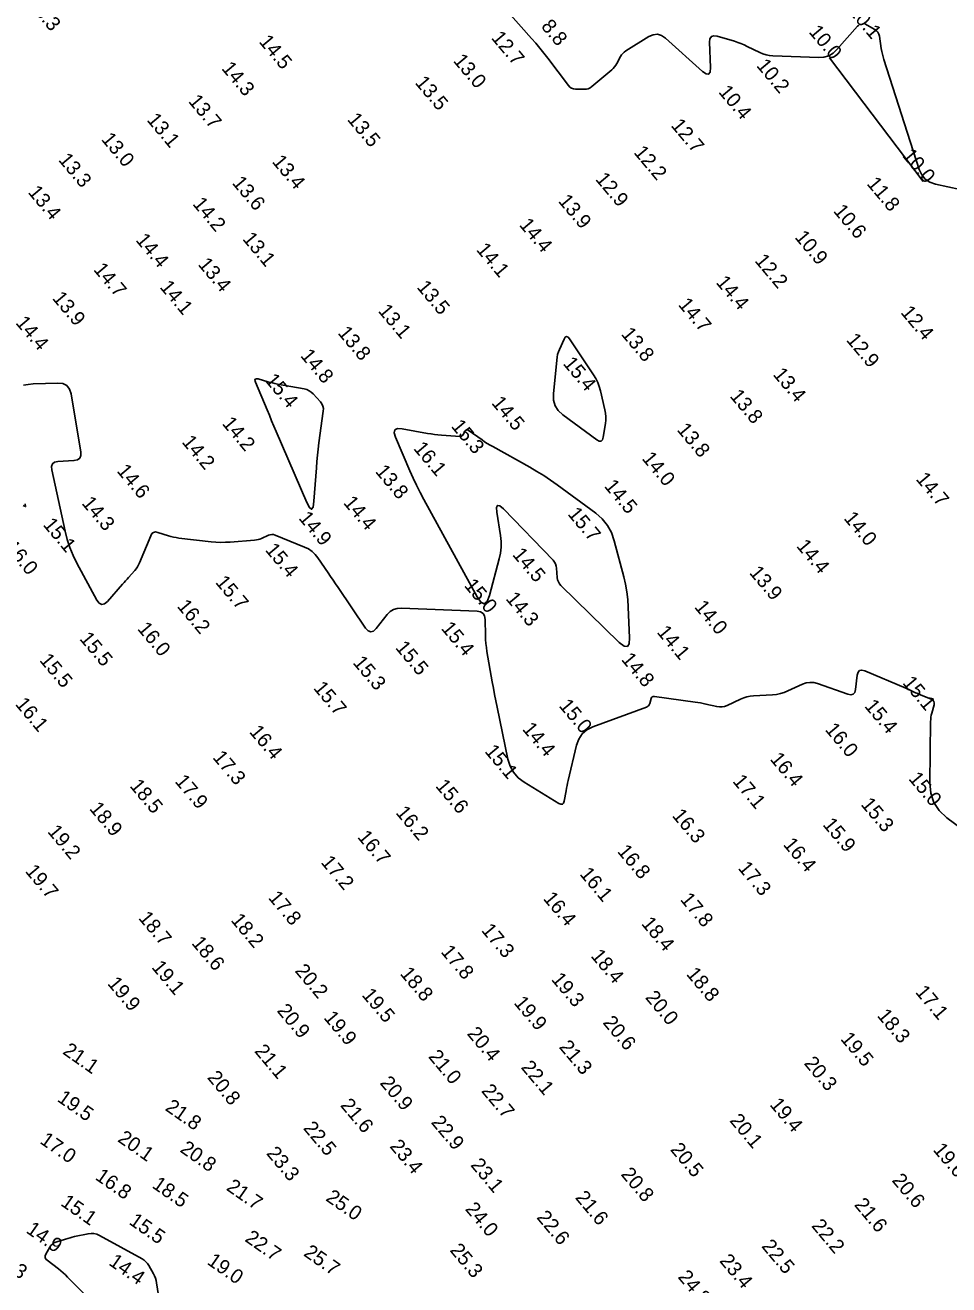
# Model space of a CAD drawing. Extents: x 988130 to 1132882, y 654656 to 841453.
# Drawn here: x 1102097.5 to 1102418.8, y 686981.8 to 687420 of the extents above; entities that cross this region are included whole.
import ezdxf

# ---------------------------------------------------------------- set-up
doc = ezdxf.new("R2010")
doc.units = 0
for name, color, linetype in [('V-TOPO-MAJR', 7, 'Continuous'), ('V-TOPO-MINR', 7, 'Continuous'), ('V-TOPO-SOUN', 7, 'Continuous')]:
    doc.layers.add(name, color=color, linetype=linetype)

msp = doc.modelspace()

# ---------------------------------------------------------------- linework, layer by layer
at = {"layer": 'V-TOPO-MAJR'}
for points in [[(1102282.74, 687305.41), (1102283.02, 687306.33), (1102283.38, 687307.23), (1102284.98, 687310.78), (1102285.4, 687311.45), (1102285.85, 687311.7), (1102286.34, 687311.53), (1102286.86, 687310.93), (1102295.22, 687298.39), (1102296.01, 687297.08), (1102296.67, 687295.71), (1102297.21, 687294.3), (1102297.62, 687292.82), (1102299.17, 687286.17), (1102299.39, 687284.99), (1102299.49, 687283.81), (1102299.48, 687282.63), (1102299.35, 687281.44), (1102298.61, 687276.68), (1102298.33, 687275.73), (1102297.86, 687275.26), (1102297.18, 687275.26), (1102296.31, 687275.73), (1102284.51, 687284.44), (1102282.92, 687285.92), (1102281.85, 687287.63), (1102281.3, 687289.57), (1102281.26, 687291.74), (1102282.4, 687303.51), (1102282.53, 687304.47)], [(1102183.56, 687295.54), (1102184.4, 687295.35), (1102185.24, 687295.18), (1102194.58, 687293.47), (1102195.46, 687293.24), (1102196.28, 687292.87), (1102197.02, 687292.38), (1102197.68, 687291.75), (1102200.2, 687288.97), (1102200.73, 687288.25), (1102201.08, 687287.46), (1102201.24, 687286.62), (1102201.2, 687285.72), (1102199.69, 687274.7), (1102199.41, 687272.55), (1102199.17, 687270.39), (1102198.96, 687268.24), (1102198.79, 687266.08), (1102197.94, 687254.42), (1102197.64, 687252.4), (1102197.12, 687251.65), (1102196.39, 687252.19), (1102195.45, 687254), (1102184.83, 687278.69), (1102184.03, 687280.56), (1102183.24, 687282.43), (1102182.45, 687284.3), (1102181.66, 687286.17), (1102177.61, 687295.82), (1102177.43, 687296.49), (1102177.53, 687296.89), (1102177.92, 687297.04), (1102178.6, 687296.93), (1102181.9, 687295.97), (1102182.73, 687295.74)], [(1102233.62, 687259.97), (1102234.86, 687257.5), (1102236.15, 687255.06), (1102254.72, 687221.13), (1102256.03, 687219.26), (1102257.17, 687218.72), (1102258.16, 687219.51), (1102258.99, 687221.63), (1102262.43, 687234.36), (1102262.86, 687236.37), (1102263.08, 687238.38), (1102263.08, 687240.41), (1102262.87, 687242.45), (1102261.6, 687250.62), (1102261.5, 687252.23), (1102261.84, 687252.95), (1102262.62, 687252.79), (1102263.84, 687251.74), (1102281.14, 687233.87), (1102281.64, 687233.26), (1102282.01, 687232.59), (1102282.26, 687231.86), (1102282.38, 687231.08), (1102282.61, 687227.83), (1102282.73, 687227.05), (1102282.98, 687226.33), (1102283.37, 687225.67), (1102283.89, 687225.07), (1102304.16, 687205.32), (1102305.83, 687204.02), (1102306.98, 687203.86), (1102307.62, 687204.83), (1102307.76, 687206.93), (1102307.3, 687217.61), (1102307.11, 687220.27), (1102306.79, 687222.91), (1102306.33, 687225.53), (1102305.72, 687228.12), (1102302.45, 687240.67), (1102301.47, 687243.48), (1102300.07, 687246.01), (1102298.25, 687248.25), (1102296, 687250.21), (1102282.59, 687260.1), (1102280.29, 687261.75), (1102277.94, 687263.32), (1102275.53, 687264.81), (1102273.08, 687266.22), (1102260.16, 687273.42), (1102259.21, 687273.97), (1102258.27, 687274.54), (1102257.34, 687275.13), (1102256.42, 687275.75), (1102251.6, 687279.09), (1102251.3, 687279.24), (1102251.04, 687279.25), (1102250.81, 687279.12), (1102250.62, 687278.87), (1102249.88, 687277.57), (1102249.67, 687277.29), (1102249.42, 687277.1), (1102249.12, 687276.99), (1102248.77, 687276.97), (1102242.28, 687277.41), (1102241.08, 687277.51), (1102239.88, 687277.64), (1102238.68, 687277.8), (1102237.49, 687278), (1102228.6, 687279.59), (1102227.05, 687279.66), (1102226.15, 687279.21), (1102225.92, 687278.24), (1102226.34, 687276.75), (1102231.33, 687265), (1102232.45, 687262.47)]]:
    msp.add_lwpolyline(points, close=True, dxfattribs=at)
for points in [[(1102096.94, 687294.75), (1102098.58, 687295.06), (1102100.25, 687295.2), (1102108.82, 687295.52), (1102110.6, 687295.34), (1102111.97, 687294.65), (1102112.92, 687293.45), (1102113.45, 687291.74), (1102116.81, 687271.5), (1102116.84, 687270.28), (1102116.46, 687269.39), (1102115.67, 687268.82), (1102114.48, 687268.57), (1102108.91, 687268.24), (1102107.73, 687267.99), (1102106.97, 687267.43), (1102106.63, 687266.55), (1102106.72, 687265.34), (1102111.37, 687243.99), (1102112.11, 687241.11), (1102113.04, 687238.31), (1102114.16, 687235.58), (1102115.48, 687232.92), (1102122.48, 687219.98), (1102123.27, 687218.91), (1102124.14, 687218.48), (1102125.08, 687218.7), (1102126.1, 687219.57), (1102131.35, 687225.51), (1102131.88, 687226.11), (1102132.41, 687226.71), (1102132.94, 687227.31), (1102133.47, 687227.9), (1102135.59, 687230.29), (1102136.1, 687230.91), (1102136.54, 687231.56), (1102136.93, 687232.24), (1102137.26, 687232.97), (1102141.16, 687242.4), (1102141.59, 687243.13), (1102142.15, 687243.57), (1102142.85, 687243.72), (1102143.69, 687243.58), (1102147.31, 687242.42), (1102148.22, 687242.15), (1102149.14, 687241.93), (1102150.06, 687241.75), (1102151, 687241.62), (1102162.24, 687240.33), (1102163.87, 687240.18), (1102165.5, 687240.11), (1102167.14, 687240.12), (1102168.77, 687240.21), (1102177.32, 687240.87), (1102177.95, 687240.94), (1102178.57, 687241.07), (1102179.17, 687241.26), (1102179.76, 687241.5), (1102182.1, 687242.57), (1102182.68, 687242.77), (1102183.27, 687242.85), (1102183.86, 687242.8), (1102184.45, 687242.62), (1102194.66, 687238.48), (1102196.04, 687237.8), (1102197.28, 687236.94), (1102198.37, 687235.91), (1102199.32, 687234.71), (1102202.85, 687229.53), (1102203.73, 687228.23), (1102204.61, 687226.94), (1102205.49, 687225.64), (1102206.37, 687224.35), (1102215.93, 687210.3), (1102216.8, 687209.34), (1102217.7, 687209), (1102218.62, 687209.27), (1102219.57, 687210.16), (1102223.4, 687214.96), (1102224.43, 687216), (1102225.61, 687216.73), (1102226.92, 687217.14), (1102228.39, 687217.23), (1102254.7, 687216.17), (1102255.92, 687215.95), (1102256.8, 687215.39), (1102257.34, 687214.5), (1102257.53, 687213.27), (1102257.62, 687207.69), (1102257.67, 687206.29), (1102257.77, 687204.91), (1102257.93, 687203.52), (1102258.14, 687202.15), (1102260, 687191.58), (1102260.39, 687189.36), (1102260.81, 687187.14), (1102261.24, 687184.93), (1102261.69, 687182.72), (1102265.41, 687164.73), (1102266.16, 687162.27), (1102267.36, 687160.11), (1102268.99, 687158.25), (1102271.05, 687156.7), (1102283.2, 687149.28), (1102283.89, 687148.98), (1102284.43, 687149.02), (1102284.82, 687149.4), (1102285.05, 687150.12), (1102285.66, 687153.7), (1102285.82, 687154.6), (1102285.99, 687155.49), (1102286.18, 687156.37), (1102286.39, 687157.26), (1102289.33, 687169.54), (1102290.1, 687171.69), (1102291.3, 687173.47), (1102292.92, 687174.87), (1102294.97, 687175.89), (1102313.63, 687182.79), (1102314.02, 687182.98), (1102314.34, 687183.25), (1102314.58, 687183.59), (1102314.75, 687184), (1102315.25, 687185.78), (1102315.42, 687186.16), (1102315.67, 687186.41), (1102316.01, 687186.54), (1102316.42, 687186.54), (1102330.54, 687184.54), (1102331.49, 687184.39), (1102332.43, 687184.23), (1102333.37, 687184.04), (1102334.31, 687183.84), (1102338.06, 687182.98), (1102338.99, 687182.84), (1102339.9, 687182.86), (1102340.8, 687183.03), (1102341.68, 687183.36), (1102346.39, 687185.54), (1102347.48, 687185.99), (1102348.59, 687186.32), (1102349.74, 687186.56), (1102350.91, 687186.68), (1102357.52, 687187.09), (1102358.9, 687187.23), (1102360.25, 687187.5), (1102361.57, 687187.9), (1102362.85, 687188.42), (1102367.94, 687190.76), (1102369.21, 687191.21), (1102370.5, 687191.4), (1102371.8, 687191.33), (1102373.12, 687191), (1102383.7, 687187.31), (1102384.75, 687187.1), (1102385.54, 687187.31), (1102386.08, 687187.93), (1102386.36, 687188.96), (1102386.97, 687193.91), (1102387.24, 687194.93), (1102387.77, 687195.52), (1102388.54, 687195.68), (1102389.57, 687195.41), (1102403.84, 687189.36), (1102404.27, 687189.18), (1102404.7, 687188.99), (1102405.13, 687188.8), (1102405.56, 687188.6), (1102407.27, 687187.8), (1102407.7, 687187.6), (1102408.13, 687187.41), (1102408.56, 687187.23), (1102409, 687187.05), (1102412.67, 687185.57), (1102413.25, 687185.24), (1102413.61, 687184.79), (1102413.74, 687184.24), (1102413.66, 687183.58), (1102412.88, 687180.7), (1102412.71, 687179.98), (1102412.58, 687179.25), (1102412.5, 687178.52), (1102412.47, 687177.78), (1102412.18, 687156.46), (1102412.51, 687152.85), (1102413.62, 687149.63), (1102415.51, 687146.78), (1102418.17, 687144.32), (1102442.26, 687126.38)], [(1102096.81, 687252.93), (1102097.65, 687252.56), (1102097.44, 687253.45)], [(1102123.33, 686973.22), (1102112.27, 686984.55), (1102111.51, 686985.3), (1102110.73, 686986.01), (1102109.92, 686986.7), (1102109.09, 686987.36), (1102105.16, 686990.36), (1102104.71, 686990.82), (1102104.48, 686991.32), (1102104.48, 686991.87), (1102104.71, 686992.48), (1102106.09, 686994.98), (1102106.48, 686995.55), (1102106.95, 686996.03), (1102107.5, 686996.4), (1102108.14, 686996.67), (1102111.51, 686997.75), (1102112.3, 686998), (1102113.1, 686998.22), (1102113.9, 686998.42), (1102114.7, 686998.6), (1102119.39, 686999.6), (1102120.42, 686999.73), (1102121.43, 686999.68), (1102122.41, 686999.44), (1102123.37, 686999.01), (1102138.19, 686990.86), (1102138.88, 686990.42), (1102139.5, 686989.89), (1102140.03, 686989.29), (1102140.48, 686988.6), (1102142.13, 686985.69), (1102142.51, 686984.95), (1102142.82, 686984.19), (1102143.05, 686983.4), (1102143.22, 686982.58), (1102144.36, 686975.28)]]:
    msp.add_lwpolyline(points, dxfattribs=at)
at = {"layer": 'V-TOPO-MINR'}
for points in [[(1102387.64, 687420.08), (1102387.44, 687419.95), (1102387.26, 687419.81), (1102387.1, 687419.64), (1102379.87, 687411.49), (1102378.54, 687410.25), (1102377.04, 687409.39), (1102375.39, 687408.9), (1102373.57, 687408.78), (1102357.62, 687409.31), (1102356.43, 687409.42), (1102355.27, 687409.64), (1102354.14, 687410), (1102353.04, 687410.47), (1102348.72, 687412.63), (1102347.62, 687413.14), (1102346.51, 687413.6), (1102345.38, 687414.02), (1102344.23, 687414.39), (1102338.25, 687416.16), (1102337.05, 687416.33), (1102336.2, 687416.05), (1102335.71, 687415.3), (1102335.58, 687414.09), (1102335.88, 687405.23), (1102335.75, 687403.68), (1102335.25, 687402.95), (1102334.36, 687403.04), (1102333.1, 687403.94), (1102320.26, 687415.5), (1102318.89, 687416.43), (1102317.48, 687416.83), (1102316.02, 687416.69), (1102314.51, 687416.01), (1102306.49, 687411.06), (1102305.93, 687410.66), (1102305.43, 687410.2), (1102305, 687409.68), (1102304.64, 687409.09), (1102303.32, 687406.64), (1102302.96, 687406.04), (1102302.55, 687405.49), (1102302.1, 687404.98), (1102301.59, 687404.51), (1102294.61, 687398.63), (1102294.01, 687398.21), (1102293.37, 687397.91), (1102292.68, 687397.74), (1102291.95, 687397.7), (1102288.92, 687397.78), (1102288.2, 687397.87), (1102287.56, 687398.11), (1102286.99, 687398.49), (1102286.5, 687399.02), (1102279.3, 687408.52), (1102277.93, 687410.29), (1102276.53, 687412.03), (1102275.1, 687413.75), (1102273.63, 687415.43), (1102257.39, 687433.77)], [(1102422.76, 687362.86), (1102414.17, 687364.72), (1102412.2, 687365.39), (1102410.61, 687366.46), (1102409.38, 687367.95), (1102408.52, 687369.84), (1102396.24, 687408.02), (1102395.96, 687408.97), (1102395.71, 687409.92), (1102395.5, 687410.88), (1102395.33, 687411.86), (1102394.65, 687416.22), (1102394.47, 687416.92), (1102394.15, 687417.54), (1102393.69, 687418.06), (1102393.1, 687418.48), (1102389.56, 687420.52)], [(1102377.36, 687408.65), (1102409.87, 687365.65)]]:
    msp.add_lwpolyline(points, dxfattribs=at)

# ---------------------------------------------------------------- texts
at = {"layer": 'V-TOPO-SOUN'}
for s, rotation, p in [('13.3 ', 310, (1102098.13, 687427.49)), ('10.1 ', 310, (1102383.65, 687424.78)), ('8.8', 310, (1102276.75, 687419.49)), ('12.7 ', 310, (1102259.42, 687415.5)), ('10.0 ', 310, (1102369.86, 687417.59)), ('14.5 ', 310, (1102178.59, 687414.19)), ('13.0 ', 310, (1102246.17, 687407.54)), ('14.3 ', 310, (1102165.58, 687404.88)), ('10.2 ', 310, (1102351.66, 687405.85)), ('13.5 ', 310, (1102232.9, 687399.89)), ('10.4 ', 310, (1102338.45, 687396.69)), ('13.7 ', 310, (1102154.04, 687393.43)), ('13.1 ', 310, (1102139.57, 687386.97)), ('13.5 ', 310, (1102209.33, 687387.09)), ('12.7 ', 310, (1102321.92, 687385.03)), ('13.0 ', 310, (1102123.75, 687380.21)), ('13.3 ', 310, (1102108.83, 687373.06)), ('13.4 ', 310, (1102183.17, 687372.42)), ('12.2 ', 310, (1102308.98, 687375.64)), ('10.0 ', 310, (1102402.37, 687374.59)), ('13.6 ', 310, (1102169.25, 687365.05)), ('12.9 ', 310, (1102295.64, 687366.35)), ('11.8 ', 310, (1102390.05, 687364.75)), ('13.4 ', 310, (1102098.26, 687361.79)), ('13.9 ', 310, (1102282.71, 687358.72)), ('14.2 ', 310, (1102155.52, 687357.73)), ('10.6 ', 310, (1102378.43, 687355.25)), ('14.4 ', 310, (1102269.15, 687350.43)), ('13.1 ', 310, (1102172.86, 687345.58)), ('10.9 ', 310, (1102364.98, 687346.15)), ('14.4 ', 310, (1102135.72, 687345.16)), ('14.1 ', 310, (1102254.19, 687341.82)), ('13.4 ', 310, (1102157.4, 687336.69)), ('12.2 ', 310, (1102351.07, 687337.97)), ('14.7 ', 310, (1102121.02, 687334.91)), ('14.1 ', 310, (1102144.11, 687328.8)), ('13.5 ', 310, (1102233.5, 687328.78)), ('14.4 ', 310, (1102337.57, 687330.44)), ('13.9 ', 310, (1102106.71, 687324.93)), ('13.1 ', 310, (1102220.04, 687320.53)), ('14.7 ', 310, (1102324.44, 687322.69)), ('12.4 ', 310, (1102401.84, 687319.98)), ('14.4 ', 310, (1102093.94, 687316.39)), ('13.8 ', 310, (1102206.01, 687312.86)), ('13.8 ', 310, (1102304.6, 687312.45)), ('12.9 ', 310, (1102382.91, 687310.4)), ('14.8 ', 310, (1102193.03, 687304.93)), ('15.4 ', 310, (1102284.37, 687302.2)), ('13.4 ', 310, (1102357.41, 687298.41)), ('15.4 ', 310, (1102180.71, 687296.37)), ('14.5 ', 310, (1102259.5, 687288.5)), ('13.8 ', 310, (1102342.41, 687290.88)), ('14.2 ', 310, (1102165.77, 687281.35)), ('15.3 ', 310, (1102245.48, 687280.39)), ('13.8 ', 310, (1102324, 687279.18)), ('14.2 ', 310, (1102151.77, 687274.93)), ('16.1 ', 310, (1102232.35, 687272.68)), ('14.0 ', 310, (1102311.83, 687269.17)), ('14.6 ', 310, (1102129.14, 687264.87)), ('13.8 ', 310, (1102219.07, 687264.67)), ('14.7 ', 310, (1102407.12, 687262.04)), ('14.5 ', 310, (1102298.72, 687259.55)), ('14.3 ', 310, (1102116.93, 687253.64)), ('14.4 ', 310, (1102207.94, 687253.8)), ('15.7 ', 310, (1102285.98, 687249.88)), ('15.1 ', 310, (1102103.46, 687246.17)), ('14.9 ', 310, (1102192.39, 687248.45)), ('14.0 ', 310, (1102382.05, 687248.37)), ('16.0 ', 310, (1102090.21, 687238.27)), ('15.4 ', 310, (1102180.76, 687237.39)), ('14.5 ', 310, (1102266.76, 687235.76)), ('14.4 ', 310, (1102365.57, 687238.72)), ('13.9 ', 310, (1102349.16, 687229.46)), ('15.7 ', 310, (1102163.45, 687226.12)), ('15.0 ', 310, (1102249.99, 687225)), ('14.3 ', 310, (1102264.46, 687220.41)), ('16.2 ', 310, (1102150.11, 687217.78)), ('14.0 ', 310, (1102330.08, 687217.52)), ('16.0 ', 310, (1102136.31, 687209.95)), ('15.4 ', 310, (1102241.99, 687210.08)), ('15.5 ', 310, (1102116.18, 687206.48)), ('14.1 ', 310, (1102317.04, 687208.76)), ('15.5 ', 310, (1102226.05, 687203.38)), ('15.5 ', 310, (1102102.24, 687199.02)), ('15.3 ', 310, (1102211.26, 687198.16)), ('14.8 ', 310, (1102304.64, 687199.29)), ('15.7 ', 310, (1102197.55, 687189.32)), ('15.1 ', 310, (1102402.48, 687191.14)), ('16.1 ', 310, (1102093.82, 687183.72)), ('15.0 ', 310, (1102282.95, 687183.16)), ('15.4 ', 310, (1102389.24, 687183.05)), ('14.4 ', 310, (1102270.2, 687175.07)), ('16.0 ', 310, (1102375.54, 687174.87)), ('16.4 ', 310, (1102175.25, 687174.09)), ('15.1 ', 310, (1102257.12, 687167.33)), ('17.3 ', 310, (1102162.47, 687165.22)), ('16.4 ', 310, (1102356.38, 687164.62)), ('17.9 ', 310, (1102149.35, 687156.87)), ('17.1 ', 310, (1102343.37, 687156.92)), ('15.0 ', 310, (1102404.57, 687157.8)), ('18.5 ', 310, (1102133.64, 687155.29)), ('15.6 ', 310, (1102240.01, 687155.25)), ('15.3 ', 310, (1102387.98, 687148.85)), ('18.9 ', 310, (1102119.62, 687147.36)), ('16.2 ', 310, (1102226.18, 687145.97)), ('16.3 ', 310, (1102322.31, 687144.97)), ('19.2 ', 310, (1102105.04, 687139.4)), ('15.9 ', 310, (1102374.71, 687141.83)), ('16.7 ', 310, (1102212.86, 687137.5)), ('16.8 ', 310, (1102303.25, 687132.52)), ('16.4 ', 310, (1102360.95, 687134.91)), ('17.2 ', 310, (1102200.14, 687128.72)), ('17.3 ', 310, (1102345.26, 687126.69)), ('19.7 ', 310, (1102097.29, 687125.62)), ('16.1 ', 310, (1102290.16, 687124.64)), ('17.8 ', 310, (1102181.83, 687116.41)), ('16.4 ', 310, (1102277.45, 687116.11)), ('17.8 ', 310, (1102325.14, 687115.79)), ('18.7 ', 310, (1102136.68, 687109.33)), ('18.2 ', 310, (1102168.81, 687108.59)), ('17.3 ', 310, (1102255.96, 687105.07)), ('18.4 ', 310, (1102311.62, 687107.38)), ('18.6 ', 310, (1102155.15, 687100.61)), ('17.8 ', 310, (1102241.87, 687097.58)), ('18.4 ', 310, (1102294.03, 687096.15)), ('19.1 ', 310, (1102141.26, 687092.21)), ('20.2 ', 310, (1102191.11, 687090.97)), ('18.8 ', 310, (1102227.69, 687089.96)), ('19.3 ', 310, (1102280.3, 687088)), ('18.8 ', 310, (1102327.25, 687089.84)), ('19.9 ', 310, (1102125.88, 687086.54)), ('19.5 ', 310, (1102214.39, 687082.56)), ('17.1 ', 310, (1102406.93, 687083.58)), ('19.9 ', 310, (1102267.28, 687079.82)), ('20.0 ', 310, (1102313, 687081.69)), ('20.9 ', 310, (1102184.86, 687077.1)), ('19.9 ', 310, (1102201.13, 687074.65)), ('18.3 ', 310, (1102393.64, 687075.38)), ('20.4 ', 310, (1102251, 687069.09)), ('20.6 ', 310, (1102298.23, 687072.94)), ('19.5 ', 310, (1102380.89, 687067.29)), ('21.1 ', 325, (1102110.24, 687062.41)), ('21.1 ', 310, (1102177.04, 687063.03)), ('21.0 ', 310, (1102237.53, 687061.11)), ('21.3 ', 310, (1102283.02, 687064.45)), ('22.1 ', 310, (1102269.77, 687057.38)), ('20.3 ', 310, (1102368.21, 687058.79)), ('20.8 ', 310, (1102160.64, 687053.83)), ('20.9 ', 310, (1102220.67, 687051.95)), ('22.7 ', 310, (1102255.97, 687049.19)), ('19.5 ', 325, (1102108.35, 687045.91)), ('21.8 ', 325, (1102145.89, 687042.78)), ('21.6 ', 310, (1102206.91, 687044.18)), ('19.4 ', 310, (1102356.28, 687044.42)), ('20.1 ', 310, (1102342.34, 687038.86)), ('22.5 ', 310, (1102194.02, 687036.23)), ('22.9 ', 310, (1102238.49, 687038.25)), ('17.0 ', 325, (1102102.31, 687031.3)), ('20.1 ', 325, (1102129.36, 687031.92)), ('23.4 ', 310, (1102224.1, 687029.91)), ('20.8 ', 325, (1102151.06, 687028.32)), ('23.3 ', 310, (1102181.19, 687027.45)), ('20.5 ', 310, (1102321.71, 687028.78)), ('19.6 ', 310, (1102413.08, 687028.73)), ('23.1 ', 310, (1102252.22, 687023.41)), ('16.8 ', 325, (1102121.56, 687018.72)), ('18.5 ', 325, (1102141.35, 687015.86)), ('20.8 ', 310, (1102304.51, 687020.19)), ('20.6 ', 310, (1102398.79, 687018.08)), ('21.7 ', 325, (1102167.17, 687015.03)), ('25.0 ', 325, (1102201.75, 687011.37)), ('21.6 ', 310, (1102288.63, 687012.07)), ('15.1 ', 325, (1102109.54, 687009.69)), ('24.0 ', 310, (1102250.34, 687008.09)), ('21.6 ', 310, (1102385.68, 687009.59)), ('15.5 ', 325, (1102133.3, 687003.19)), ('22.6 ', 310, (1102275.18, 687005.2)), ('14.9 ', 325, (1102097.51, 687000.21)), ('22.2 ', 310, (1102370.82, 687002.27)), ('22.7 ', 325, (1102173.61, 686997.24)), ('22.5 ', 310, (1102353.45, 686995.16)), ('15.3 ', 325, (1102085.33, 686991.03)), ('25.7 ', 325, (1102194.06, 686992.18)), ('25.3 ', 310, (1102245.01, 686993.76)), ('23.4 ', 310, (1102338.82, 686990.07)), ('14.4 ', 325, (1102126.25, 686989.01)), ('19.0 ', 325, (1102160.48, 686989.25)), ('24.8 ', 310, (1102324.33, 686984.47))]:
    msp.add_text(s, height=5, rotation=rotation, dxfattribs=at).set_placement(p)

doc.saveas('drawing.dxf')
